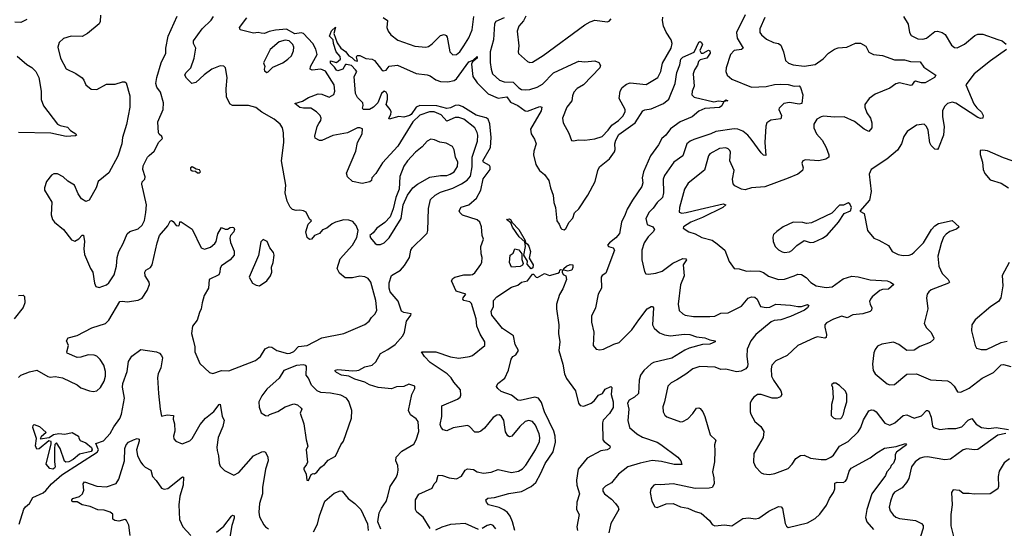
# Model space of a CAD drawing. Extents: x 2133489 to 2292442, y 756223 to 916462.
# Tile 273 of 463: x 2223076 to 2231121, y 867172 to 871328. Entities that reach past the tile are written whole.
import ezdxf

# ---------------------------------------------------------------- set-up
doc = ezdxf.new("R2010")
doc.units = 0

msp = doc.modelspace()

# ---------------------------------------------------------------- linework, layer by layer
at = {"layer": '0CON20XD'}
for points in [[(2223135, 871330.8), (2223085, 871306.7), (2223035, 871309.4)], [(2223064.5, 868405), (2223085.8, 868425), (2223155, 868450.4), (2223215, 868464.3), (2223305, 868412.5), (2223325, 868408), (2223365, 868414), (2223425, 868402.9), (2223545, 868345.6), (2223575, 868321.4), (2223645, 868296), (2223675, 868290), (2223705, 868296), (2223735, 868324), (2223767.1, 868375), (2223775.6, 868415), (2223775.6, 868455), (2223764.4, 868505), (2223732.2, 868552.2), (2223705, 868579.2), (2223685, 868587.8), (2223635, 868590), (2223575, 868571.4), (2223545, 868569.2), (2223464.2, 868604.2), (2223461.2, 868615), (2223474, 868665), (2223456.7, 868705), (2223471.2, 868728.8), (2223545, 868748.6), (2223665, 868811.1), (2223777.5, 868845), (2223805, 868874.3), (2223895, 869025.5), (2223915, 869029.2), (2223955, 869024), (2224043.4, 869036.6), (2224075, 869052.9), (2224116.5, 869115), (2224135.5, 869165), (2224134.5, 869185), (2224101.8, 869235), (2224097.5, 869265), (2224105, 869280.8), (2224145, 869304.4), (2224158.9, 869325), (2224197.9, 869505), (2224216.7, 869565), (2224286.8, 869643.2), (2224305, 869682.5), (2224315, 869687.5), (2224329.3, 869679.3), (2224355, 869646.7), (2224375, 869643.3), (2224382.5, 869655), (2224383.3, 869676.7), (2224395, 869676.7), (2224485, 869616.9), (2224558, 869465), (2224585, 869452.9), (2224635, 869469.2), (2224670.3, 869499.7), (2224680, 869515), (2224695, 869577.5), (2224725, 869630), (2224755, 869616.7), (2224775, 869616.7), (2224795, 869631.2), (2224815, 869633.8), (2224825, 869630), (2224832, 869615), (2224826, 869595), (2224798, 869565), (2224793, 869543), (2224797.6, 869507.6), (2224827.9, 869437.9), (2224828.1, 869405), (2224795, 869365.8), (2224725, 869318), (2224712.6, 869297.4), (2224711.4, 869265), (2224702, 869245), (2224624, 869205), (2224618.8, 869135), (2224583.1, 869075), (2224566.1, 869015), (2224559.6, 868965), (2224544, 868935), (2224525.9, 868874.1), (2224487.5, 868825), (2224480.8, 868765), (2224493.2, 868713.2), (2224505.8, 868655.8), (2224506, 868615), (2224548.8, 868518.8), (2224625.5, 868445.5), (2224655, 868436.9), (2224725, 868460.8), (2224785, 868460.5), (2225003.3, 868545), (2225044, 868575), (2225080.3, 868639.7), (2225114.2, 868655.8), (2225135, 868653.8), (2225177.5, 868625), (2225265, 868602.2), (2225285, 868603.1), (2225315, 868617.1), (2225355, 868657.1), (2225424.6, 868665.4), (2225545, 868728.8), (2225725, 868764.3), (2225895, 868838.9), (2225931.5, 868865), (2225949.5, 868895), (2225979.5, 868925), (2225993.1, 868955), (2225986.6, 869033.4), (2225945.5, 869185), (2225922.5, 869215), (2225895, 869227.8), (2225855, 869232.5), (2225795, 869218.9), (2225735, 869219.2), (2225688.3, 869258.3), (2225671.1, 869295), (2225694.4, 869375.6), (2225795, 869486.2), (2225831.7, 869548.3), (2225841.2, 869605), (2225825, 869646.7), (2225799.1, 869679.1), (2225765, 869691.4), (2225725, 869691.9), (2225656.7, 869675), (2225629.4, 869660.6), (2225585, 869624), (2225549.3, 869610.7), (2225525, 869582.5), (2225483.9, 869566.1), (2225460, 869535), (2225445, 869532.5), (2225425, 869550), (2225413.3, 869595), (2225432.3, 869657.7), (2225460, 869685), (2225445, 869697.5), (2225415.8, 869755.8), (2225395.9, 869765.9), (2225365, 869772), (2225335, 869770), (2225305, 869778.8), (2225285, 869796.7), (2225261.1, 869845), (2225245.6, 869915), (2225249.6, 869975), (2225214.4, 870175), (2225233.5, 870325), (2225231.9, 870405), (2225223.1, 870445), (2225203.7, 870473.7), (2225154, 870515), (2225053, 870573), (2225005, 870610), (2224945, 870628.1), (2224815, 870627.5), (2224795, 870637.5), (2224766.2, 870695), (2224762.7, 870762.7), (2224772, 870855), (2224758, 870935), (2224745, 870950), (2224715, 870952.5), (2224644.7, 870925.3), (2224581.8, 870878.2), (2224515, 870816), (2224483, 870807), (2224439.7, 870849.7), (2224425.8, 870875), (2224434.3, 870895), (2224474.7, 870935.3), (2224502.3, 871015), (2224514.5, 871094.5), (2224496.5, 871135), (2224497.1, 871155), (2224567.8, 871255), (2224639.2, 871325), (2224658.1, 871355)], [(2223736, 871365), (2223733.8, 871315), (2223723.8, 871295), (2223630, 871215), (2223585, 871192), (2223495, 871192.5), (2223434.5, 871175.5), (2223397, 871143), (2223386, 871105), (2223409.4, 871015), (2223455, 870927.5), (2223535, 870887.5), (2223585, 870852.5), (2223600, 870835), (2223616.7, 870795), (2223660.5, 870760.5), (2223705, 870758.8), (2223785, 870800.8), (2223855, 870802.9), (2223915, 870820), (2223935, 870820), (2223945, 870812.5), (2223976.5, 870705), (2223974.4, 870615), (2223949.2, 870470.8), (2223914.3, 870365.7), (2223911.5, 870315), (2223877.8, 870212.2), (2223803.8, 870076.2), (2223718, 870005), (2223700, 869955), (2223642.5, 869855), (2223615, 869843.3), (2223580, 869865), (2223552.9, 869905), (2223523.3, 869975), (2223469.2, 870009.2), (2223430, 870045), (2223385, 870068.8), (2223355, 870068), (2223335, 870056.7), (2223294, 870005), (2223279.2, 869955), (2223279.2, 869935), (2223338.3, 869838.3), (2223334, 869735), (2223343.8, 869695), (2223358.8, 869675), (2223433.9, 869613.9), (2223499.3, 869529.3), (2223525, 869518.8), (2223558.3, 869538.3), (2223585, 869567.5), (2223597, 869567), (2223606, 869516), (2223599.2, 869455), (2223605, 869410), (2223653.8, 869295), (2223673.3, 869265), (2223686.7, 869175), (2223697, 869147), (2223725, 869140), (2223785, 869162), (2223803, 869177), (2223846.2, 869245), (2223865.8, 869315), (2223871.1, 869385), (2223884.5, 869435), (2223920.6, 869499.4), (2223955, 869580), (2223975, 869597.5), (2224045, 869620.8), (2224075, 869650.8), (2224095, 869688.8), (2224107.3, 869752.7), (2224110.8, 869815), (2224072.5, 869985), (2224077.5, 870002.5), (2224097.5, 870025), (2224101.5, 870045), (2224082.9, 870105), (2224085.6, 870135), (2224120.8, 870205), (2224132.6, 870217.4), (2224173.8, 870255), (2224211.7, 870328.3), (2224241.7, 870358.3), (2224237.5, 870375), (2224214, 870394), (2224210, 870405), (2224204.1, 870494.1), (2224248.9, 870595), (2224252, 870648), (2224226.2, 870736.2), (2224195, 870776.2), (2224187.9, 870807.9), (2224195.7, 870855.7), (2224230.9, 870975), (2224269.2, 871055), (2224270, 871095), (2224288.6, 871195), (2224362.1, 871357.9)], [(2226027.5, 867165), (2226002.5, 867225), (2226012.3, 867297.7), (2226031.7, 867338.3), (2226069.1, 867390.9), (2226085, 867433.8), (2226103.5, 867515), (2226152.4, 867587.6), (2226163.5, 867615), (2226167.6, 867647.6), (2226164.4, 867685), (2226149.2, 867725), (2226152.5, 867755), (2226197.4, 867802.6), (2226295, 867861.2), (2226315.6, 867894.4), (2226337.6, 867962.4), (2226332.9, 868045), (2226315, 868065.7), (2226269.1, 868099.1), (2226253.8, 868135), (2226280.6, 868265), (2226305.8, 868315), (2226303.8, 868333.8), (2226255, 868349.2), (2226215, 868331.1), (2226155, 868327.5), (2226113.1, 868313.1), (2226005.9, 868324.1), (2225935, 868344.4), (2225895, 868366.2), (2225815, 868391.1), (2225765, 868414.6), (2225705, 868422.5), (2225663.3, 868445), (2225651.7, 868458.3), (2225654.4, 868465.6), (2225675, 868469.4), (2225795, 868458.2), (2225829.4, 868460.6), (2225846, 868464), (2225895, 868492.7), (2225955, 868506.7), (2225985, 868532.2), (2226025, 868600.7), (2226085, 868633.2), (2226143.3, 868675), (2226207.3, 868745), (2226220, 868775), (2226235.6, 868865), (2226272, 868915), (2226273.3, 868925), (2226215.6, 868935.6), (2226195.9, 868945.9), (2226167.3, 869027.3), (2226103.8, 869105), (2226093.8, 869135), (2226095, 869177.5), (2226112.9, 869237.1), (2226187.4, 869282.6), (2226221.4, 869318.6), (2226260, 869385), (2226271.2, 869445), (2226285, 869466.7), (2226386.2, 869563.8), (2226404.3, 869585), (2226410.9, 869605), (2226416, 869785), (2226432.1, 869857.9), (2226470, 869895), (2226515, 869919.7), (2226615, 869950.7), (2226685, 869987.2), (2226732.4, 870017.6), (2226759.4, 870050.6), (2226772.2, 870125), (2226774.1, 870205.9), (2226815.3, 870335), (2226819.6, 870385), (2226815, 870408), (2226794.4, 870444.4), (2226705, 870516.8), (2226665, 870528.2), (2226635, 870528.7), (2226565, 870500), (2226519.9, 870549.9), (2226461.2, 870575), (2226424.4, 870575.6), (2226345, 870548.2), (2226288.2, 870495), (2226165.2, 870294.8), (2226040.7, 870159.3), (2225985, 870072.5), (2225953.3, 870035), (2225950, 870015), (2225937, 870003), (2225875, 869991.2), (2225795, 870006.7), (2225755, 870043.3), (2225746.9, 870075), (2225821.9, 870255), (2225836.3, 870323.7), (2225874.3, 870395), (2225875.7, 870435.7), (2225855.9, 870445.9), (2225835, 870444.2), (2225755, 870402.9), (2225635, 870383.1), (2225545, 870342), (2225525, 870340), (2225490.7, 870360.7), (2225486.1, 870376.1), (2225505.7, 870455), (2225519.3, 870480.7), (2225535.8, 870505), (2225538, 870525), (2225530, 870545), (2225500, 870575), (2225455, 870604.4), (2225395, 870605.4), (2225365, 870612.1), (2225323.3, 870645), (2225387.8, 870662.2), (2225435, 870693.5), (2225515, 870723.8), (2225545, 870721.2), (2225605, 870695.8), (2225643.9, 870716.1), (2225651.2, 870745), (2225645.8, 870795.8), (2225575, 870906.7), (2225537.5, 870925), (2225465, 870916.1), (2225448.2, 870925), (2225451.9, 870945), (2225506.1, 871043.9), (2225495, 871087.5), (2225469.7, 871135), (2225395.6, 871215.6), (2225375, 871220.4), (2225325, 871212.4), (2225255, 871249.8), (2225165, 871241.6), (2225115, 871231.1), (2225075, 871214.7), (2225048.6, 871218.6), (2225025, 871222.5), (2224985, 871217.1), (2224876.4, 871246.4), (2224871.2, 871265), (2224931.9, 871345)], [(2226046.5, 871346.5), (2226081.2, 871321.2), (2226076.2, 871265), (2226085.6, 871235), (2226107.1, 871205), (2226165, 871162.1), (2226305, 871111.4), (2226395, 871104.3), (2226415, 871109.2), (2226445, 871130), (2226515, 871198.9), (2226545, 871208.6), (2226559.7, 871199.7), (2226568.1, 871185), (2226589.2, 871065), (2226615, 871042.5), (2226645, 871044.3), (2226672.2, 871065), (2226705, 871114.3), (2226745, 871180), (2226773.2, 871245), (2226787, 871355)], [(2227033.5, 871345), (2226967.1, 871315), (2226955.5, 871295), (2226947, 871163), (2226919.7, 871065), (2226918.9, 870978.9), (2226926.9, 870925), (2226940, 870885), (2226995, 870834.5), (2227035, 870821.5), (2227107.2, 870817.2), (2227155, 870770.5), (2227175, 870758.8), (2227205, 870754.6), (2227245, 870758.8), (2227305, 870777.3), (2227347.4, 870802.6), (2227437.1, 870892.9), (2227625, 870982.5), (2227645, 870989.2), (2227695, 870984.3), (2227775, 870992), (2227809.1, 870979.1), (2227822, 870955), (2227815, 870933.8), (2227682.5, 870795), (2227632, 870765), (2227604.3, 870735), (2227592.6, 870707.4), (2227588.2, 870665), (2227546.5, 870615), (2227512.2, 870525), (2227515.6, 870485), (2227561.7, 870401.7), (2227585, 870342.5), (2227597.5, 870337.5), (2227645, 870348), (2227694.4, 870344.4), (2227775, 870353.6), (2227835, 870374.5), (2227885, 870424.4), (2227915, 870466.4), (2227970, 870505), (2228005, 870538.9), (2228023.9, 870575), (2228024.6, 870595), (2227973.1, 870685), (2227981.1, 870745), (2227998.1, 870775), (2228035, 870800.4), (2228065, 870811.5), (2228195, 870798.9), (2228290.8, 870855), (2228314.4, 870905), (2228328.1, 870971.9), (2228397.9, 871095), (2228407.3, 871135), (2228399.4, 871165), (2228357.7, 871227.7), (2228336.4, 871275), (2228327.9, 871322.1), (2228331.7, 871348.3)], [(2227211.4, 871358.6), (2227191.5, 871318.5), (2227155.7, 871275), (2227140.8, 871235), (2227153.1, 871115), (2227148, 871065), (2227152.7, 871052.7), (2227225, 870986.2), (2227245, 870980), (2227265, 870982.5), (2227354.2, 871035), (2227695, 871287.1), (2227737.7, 871312.3), (2227775, 871323.5), (2227875, 871311.9), (2227893.1, 871316.9), (2227907.5, 871335)], [(2229002.7, 871367.3), (2228933.8, 871225), (2228938, 871178), (2228987.1, 871095), (2228975, 871084.6), (2228915, 871076.5), (2228884, 871044), (2228848.9, 870935), (2228845.8, 870905.8), (2228856, 870875), (2228895, 870842.9), (2229055, 870776.6), (2229175, 870783.4), (2229242.3, 870797.7), (2229295, 870800.9), (2229355, 870797.8), (2229405, 870785.3), (2229445, 870787.3), (2229455.2, 870775.2), (2229474, 870715), (2229467.5, 870642.5), (2229445, 870637.1), (2229365, 870650.5), (2229320, 870645), (2229280.8, 870605), (2229279.2, 870595), (2229301.1, 870545), (2229295, 870518), (2229212.8, 870507.2), (2229180.8, 870485), (2229172.4, 870457.6), (2229165.5, 870325), (2229171.7, 870218.3), (2229155, 870221.2), (2229135, 870240), (2229051.9, 870351.9), (2229025, 870385.6), (2228985, 870417.9), (2228945, 870433.1), (2228915, 870436.9), (2228763.3, 870415), (2228723.8, 870395), (2228585, 870350), (2228553.1, 870335), (2228528.5, 870315), (2228493.4, 870216.6), (2228420.6, 870165), (2228345, 870056), (2228334.5, 870025), (2228335.9, 869915), (2228327.3, 869875), (2228284.2, 869835.8), (2228251.7, 869788.3), (2228220, 869755), (2228192.9, 869705), (2228202.5, 869655), (2228248.8, 869635), (2228264, 869615), (2228251.9, 869595), (2228210.4, 869555), (2228177.5, 869505), (2228160.5, 869445), (2228160, 869365), (2228180.5, 869270.5), (2228192.5, 869252.5), (2228215, 869248.8), (2228275, 869257.5), (2228325, 869273.3), (2228411.9, 869338.1), (2228495, 869378.1), (2228520, 869375), (2228523.8, 869365), (2228498.2, 869325), (2228504.5, 869235.5), (2228475, 869162.5), (2228455.7, 869005), (2228465, 868953.3), (2228493.8, 868925), (2228513.3, 868915), (2228582.8, 868902.8), (2228715, 868902.3), (2228755, 868907.1), (2228805, 868929.1), (2228865, 868933.8), (2228975, 868987.1), (2229027.6, 869052.4), (2229055, 869064.6), (2229081.6, 869061.6), (2229102.2, 869045), (2229128.8, 868985), (2229175.7, 868975.7), (2229205, 868980), (2229255, 869003.3), (2229375, 868995.7), (2229434.7, 868984.7), (2229465.2, 868984.8), (2229512.1, 869002.1), (2229523.9, 868993.9), (2229512.9, 868975), (2229487.7, 868955), (2229375, 868902.5), (2229295, 868876.4), (2229240.5, 868869.5), (2229215, 868859.5), (2229090, 868755), (2229049.2, 868705), (2229020.6, 868635), (2229016.7, 868575), (2229026.8, 868513.2), (2229022.5, 868495), (2229008, 868475), (2228972.4, 868457.6), (2228931.7, 868451.7), (2228845, 868474.2), (2228805, 868471.4), (2228759.5, 868489.5), (2228634.6, 868495.4), (2228575, 868476.7), (2228518.8, 868431.2), (2228445, 868385.7), (2228397.9, 868362.1), (2228371.4, 868335), (2228345.6, 868205), (2228330.8, 868165), (2228332.5, 868125), (2228347.6, 868097.6), (2228365, 868082), (2228475, 868042), (2228495, 868044), (2228535, 868068), (2228575, 868110), (2228605.8, 868154.2), (2228625, 868157.5), (2228635, 868152.5), (2228657.1, 868125), (2228674.2, 868085), (2228718, 867935), (2228763.6, 867893.6), (2228752.5, 867855), (2228757.1, 867805), (2228753, 867717), (2228736.4, 867635), (2228748.5, 867585), (2228749.4, 867535), (2228733.4, 867506.6), (2228709.3, 867500.7), (2228595, 867496.7), (2228415, 867535.7), (2228315, 867527.5), (2228275, 867530.8), (2228258.8, 867525), (2228242.7, 867507.3), (2228233.3, 867495), (2228226.2, 867465), (2228241.2, 867395), (2228265, 867347.5), (2228285, 867343.8), (2228358.8, 867371.2), (2228415, 867376), (2228475, 867347.5), (2228535, 867337.5), (2228595, 867310), (2228645, 867296), (2228713.3, 867235), (2228735, 867203.3), (2228755, 867192), (2228835, 867201.5), (2228895, 867192.9), (2228985, 867251.9), (2229035, 867258.6), (2229085, 867250), (2229115, 867254.2), (2229196.8, 867313.2), (2229275, 867350), (2229297.6, 867347.6), (2229310, 867335), (2229331.4, 867211.4), (2229341.2, 867191.2), (2229355, 867180), (2229512.4, 867217.6), (2229577.1, 867252.9), (2229615, 867287.8), (2229668.1, 867361.9), (2229692.9, 867417.1), (2229726.4, 867465), (2229735.3, 867494.7), (2229737.8, 867542.2), (2229755, 867550.5), (2229805, 867546.5), (2229823.1, 867556.9), (2229835.5, 867575), (2229855, 867640), (2229871.2, 867665), (2230025, 867749.2), (2230079.6, 867790.4), (2230142.6, 867827.4), (2230238.4, 867841.6), (2230315, 867865.4), (2230323.3, 867855), (2230240.8, 867795), (2230230.8, 867775), (2230228.7, 867741.3), (2230215.7, 867704.3), (2230196.7, 867685), (2230188.8, 867665), (2230162, 867635), (2230150, 867605), (2230040, 867455), (2229996.9, 867325), (2229988, 867262), (2229996.9, 867225), (2230051.5, 867161.5)], [(2229163.2, 871346.8), (2229124.3, 871255), (2229125, 871222.5), (2229136.2, 871205), (2229178.8, 871168.8), (2229235, 871142), (2229275, 871133.8), (2229295, 871120), (2229317.1, 871065), (2229334.2, 870995), (2229356.7, 870973.3), (2229395, 870959.2), (2229485, 870948.6), (2229575, 870963.1), (2229642.4, 871007.6), (2229685, 871054.2), (2229732.8, 871087.2), (2229765, 871098), (2229835.6, 871104.4), (2229905, 871135.7), (2229945, 871135.8), (2229991.1, 871111.1), (2230015, 871062), (2230053.8, 871043.8), (2230125, 871035.5), (2230225, 871001.5), (2230305, 871000.4), (2230355, 870987.7), (2230434.5, 870984.5), (2230465, 870940.6), (2230560.8, 870875), (2230551.4, 870855), (2230475, 870813.8), (2230445, 870811.2), (2230394.6, 870825.4), (2230380.8, 870819.2), (2230365, 870793.8), (2230355, 870791.2), (2230265, 870812.5), (2230233.8, 870805), (2230185, 870768.6), (2230065, 870721.2), (2230016.2, 870685), (2229982, 870635), (2229980.8, 870615), (2229996.8, 870566.8), (2230029.2, 870525), (2230039.2, 870485), (2230038, 870445), (2230015, 870416.2), (2229975, 870434), (2229897.9, 870497.9), (2229813.3, 870535), (2229735, 870532.9), (2229645, 870539.5), (2229623.8, 870535), (2229589.4, 870515), (2229564.4, 870475), (2229564.2, 870445), (2229585.8, 870395), (2229631.9, 870345), (2229665.4, 870285.4), (2229687.5, 870225), (2229688.8, 870205), (2229662.1, 870187.9), (2229605, 870175.7), (2229497.5, 870182.5), (2229473.9, 870176.1), (2229466.7, 870155), (2229477.7, 870117.7), (2229473.1, 870095), (2229435, 870067.3), (2229355, 870034), (2229165, 869961.6), (2229055, 869955.6), (2229005, 869938.5), (2228973.2, 869943.2), (2228920.3, 869970.3), (2228905, 869987.5), (2228900.6, 870025), (2228913.3, 870095), (2228878.1, 870175), (2228884.2, 870245), (2228879.3, 870259.3), (2228865, 870274.2), (2228845, 870280.6), (2228795, 870276.9), (2228715, 870232), (2228704.3, 870215), (2228670.8, 870099.2), (2228538.3, 869991.7), (2228508.6, 869945), (2228468.2, 869795), (2228464.3, 869755), (2228485, 869748), (2228521.7, 869751.7), (2228635, 869780), (2228822.9, 869822.9), (2228846.4, 869816.4), (2228820.8, 869795), (2228655, 869712), (2228560.8, 869675), (2228498.8, 869635), (2228496.7, 869625), (2228543.3, 869595), (2228595, 869579.2), (2228648.9, 869548.9), (2228735, 869526.2), (2228775, 869497.1), (2228837.1, 869445), (2228872.2, 869352.2), (2228915, 869296.2), (2228955, 869292.5), (2229015, 869272.5), (2229045, 869277.5), (2229125, 869273.8), (2229155, 869261.4), (2229193.4, 869233.4), (2229275, 869205.5), (2229325, 869208.5), (2229403.3, 869235), (2229435, 869248.9), (2229465, 869245.8), (2229501.7, 869221.7), (2229541.2, 869181.2), (2229584.5, 869154.5), (2229665, 869140), (2229715, 869144.4), (2229805, 869210), (2229875, 869232.5), (2229926.4, 869226.4), (2230025, 869201.9), (2230165, 869194), (2230192.5, 869185), (2230220, 869165), (2230175, 869127.5), (2230125, 869122.9), (2230103.8, 869115), (2230041.2, 869065), (2230026.7, 869045), (2230021.2, 869025), (2230024, 869005), (2230039.2, 868975), (2230037.5, 868955), (2230026.6, 868943.4), (2229965, 868925.7), (2229885, 868915.7), (2229836.4, 868893.6), (2229795, 868905.6), (2229725, 868881.5), (2229668.3, 868851.7), (2229655.7, 868835), (2229654.5, 868815), (2229669.4, 868755), (2229665, 868731.2), (2229654.1, 868725.9), (2229595, 868736.9), (2229570.9, 868729.1), (2229435, 868667.5), (2229346, 868585), (2229255, 868540), (2229222.5, 868505), (2229215.7, 868474.3), (2229220, 868415), (2229235, 868382), (2229294.2, 868295), (2229303.8, 868265), (2229293.9, 868246.1), (2229265, 868236), (2229225, 868236), (2229135, 868266.9), (2229105, 868265.8), (2229074, 868245), (2229055, 868220), (2229046, 868195), (2229043.8, 868125), (2229048.8, 868105), (2229083.3, 868045), (2229131.2, 868005), (2229156.1, 867963.9), (2229151.2, 867915), (2229073.8, 867785), (2229072.3, 867712.3), (2229088.8, 867675), (2229135, 867626.2), (2229155, 867616.7), (2229202.3, 867612.3), (2229245, 867621.4), (2229355, 867662), (2229387, 867697), (2229416.8, 867743.2), (2229455, 867767.5), (2229485, 867769.2), (2229536.4, 867746.4), (2229625, 867735.5), (2229665, 867735.7), (2229705, 867752.5), (2229725, 867770), (2229775.5, 867844.5), (2229845, 867882.5), (2229928.6, 867961.4), (2229950.4, 867995), (2229972, 868058), (2229995, 868100), (2230015, 868131.2), (2230035, 868141.4), (2230055, 868138.6), (2230074.2, 868125), (2230145, 868031.4), (2230185, 868015.7), (2230226.3, 868033.7), (2230295, 868094.2), (2230325, 868100.8), (2230385, 868072.5), (2230445, 868090.8), (2230485, 868133.8), (2230495, 868136.2), (2230505, 868130), (2230525, 868081.2), (2230535.8, 868005.8), (2230543.3, 867995), (2230595, 867980.4), (2230661.2, 867988.8), (2230725, 867988.2), (2230775, 868001.5), (2230825, 868055.7), (2230855, 868070), (2230892.2, 868022.2), (2230935, 867997.5), (2230995, 867989.1), (2231055.4, 867995.4), (2231155, 867978.8)], [(2230298, 871355), (2230335, 871292.5), (2230345.8, 871225), (2230359.7, 871199.7), (2230415, 871171.4), (2230455, 871168.6), (2230485, 871177.5), (2230555, 871232), (2230575, 871233.8), (2230615, 871223.8), (2230637.9, 871207.9), (2230690.3, 871120.3), (2230715, 871102), (2230735, 871099.2), (2230795, 871129.5), (2230880.8, 871199.2), (2230905, 871209.1), (2230945, 871211.1), (2231067.5, 871167.5), (2231105, 871155.3), (2231137.5, 871127.5)], [(2226429.7, 867169.7), (2226372.3, 867262.3), (2226322, 867305), (2226310, 867325), (2226308.6, 867405), (2226337.9, 867452.1), (2226445, 867500), (2226461.2, 867535), (2226481.2, 867555), (2226495, 867606.2), (2226530, 867605), (2226585, 867584.3), (2226645, 867577.5), (2226685, 867598.8), (2226715, 867648.8), (2226735, 867659.2), (2226784.1, 867654.1), (2226814.5, 867634.5), (2226865, 867622.2), (2226929.5, 867630.5), (2226985, 867652.2), (2227095, 867628.9), (2227151.1, 867638.9), (2227185, 867657.8), (2227211.3, 867688.7), (2227291.2, 867815), (2227321.9, 867881.9), (2227326.8, 867915), (2227321.1, 867945), (2227290.8, 868015), (2227265, 868044.5), (2227235, 868054.5), (2227205, 868044.5), (2227161.8, 868005), (2227096, 867925), (2227078.8, 867921.2), (2227065, 867928.8), (2227045, 867960), (2227032.2, 868055), (2227012.5, 868085), (2226995, 868098.6), (2226975, 868097.5), (2226945, 868078.5), (2226875, 867991.5), (2226845, 867965.6), (2226825, 867959.1), (2226795, 867958.6), (2226751.4, 868005), (2226735, 868012.1), (2226617.6, 867992.4), (2226565, 867970), (2226537, 867977), (2226519.2, 867995), (2226510.7, 868020.7), (2226525.5, 868085.5), (2226526, 868174), (2226653.4, 868226.6), (2226675, 868243.8), (2226680.3, 868259.7), (2226678.1, 868305), (2226622.5, 868367.5), (2226601.5, 868401.5), (2226570, 868435), (2226428.6, 868528.6), (2226383.1, 868575), (2226360, 868615), (2226475, 868615.5), (2226595, 868574.6), (2226665, 868563.5), (2226750, 868575), (2226775, 868583.8), (2226876.7, 868665), (2226876.7, 868695), (2226837.6, 868757.6), (2226812.3, 868825), (2226805.9, 868885), (2226768.2, 869008.2), (2226755, 869021.8), (2226704.3, 869035), (2226697.5, 869045), (2226700.5, 869055), (2226722, 869085), (2226641.5, 869111.5), (2226604.1, 869194.1), (2226614.2, 869215), (2226630, 869225), (2226705, 869242.5), (2226760, 869245), (2226775, 869245.6), (2226795, 869260), (2226845, 869327.5), (2226852.7, 869347.3), (2226855.7, 869385), (2226847.5, 869415), (2226844, 869475), (2226865.8, 869535), (2226855.7, 869565), (2226849.1, 869635), (2226835, 869674.2), (2226815, 869694.3), (2226695, 869732.5), (2226671.9, 869751.9), (2226666.4, 869766.4), (2226682.1, 869797.9), (2226744.4, 869815.6), (2226808.7, 869871.3), (2226842.7, 869935), (2226861.8, 870028.2), (2226918.9, 870105), (2226921.1, 870125), (2226915, 870137.8), (2226865.8, 870165), (2226861.2, 870175), (2226921.8, 870285), (2226928.4, 870365), (2226917.3, 870477.3), (2226904.4, 870514.4), (2226887, 870527), (2226805, 870549.6), (2226782.8, 870562.8), (2226697.5, 870617.5), (2226665, 870629.5), (2226635, 870628.6), (2226595, 870608.3), (2226565, 870603.5), (2226485, 870623.4), (2226345, 870626.3), (2226315, 870613.8), (2226275.8, 870555), (2226261.5, 870545), (2226215, 870533.2), (2226173.4, 870536.6), (2226095, 870516.7), (2226091.9, 870525), (2226108.5, 870555), (2226110.7, 870575), (2226103.1, 870595), (2226071.2, 870635), (2226082.1, 870675), (2226081.4, 870715), (2226071.1, 870735), (2226055, 870743.4), (2226033.3, 870726.7), (2226001.1, 870648.9), (2225966.2, 870615), (2225933.8, 870593.8), (2225882.5, 870595), (2225876.2, 870605), (2225882.4, 870627.6), (2225878.5, 870648.5), (2225835, 870692), (2225818.9, 870725), (2225808.3, 870865), (2225831.1, 870905), (2225818.6, 870918.6), (2225788.1, 870955), (2225746.9, 870963.1), (2225738.3, 870961.7), (2225715.7, 870925), (2225675, 870910), (2225664, 870915), (2225649.3, 870939.3), (2225615, 870973.8), (2225615, 870992.5), (2225665, 870980), (2225697.5, 871005), (2225695, 871026.7), (2225662.2, 871065), (2225638.6, 871135), (2225636.9, 871165), (2225606.7, 871195), (2225622.7, 871237.3), (2225656.4, 871266.4), (2225643.3, 871215), (2225669.5, 871139.5), (2225699.4, 871095), (2225738.9, 871068.9), (2225765, 871032), (2225789.2, 871019.2), (2225813.3, 870995), (2225835, 870990), (2225827.5, 871025), (2225834.1, 871035.9), (2225855, 871036), (2225905, 871010), (2225955, 871005.8), (2225975, 870996.2), (2226031.2, 870921.2), (2226045, 870911.2), (2226070, 870915), (2226095, 870950), (2226163.9, 870956.1), (2226315, 870889.2), (2226405, 870876.9), (2226428.6, 870868.6), (2226475, 870837.5), (2226514.5, 870824.5), (2226575, 870821.9), (2226625, 870830.5), (2226645, 870845.5), (2226745, 870984.3), (2226781.7, 870998.3), (2226815, 871026.7), (2226815, 871014), (2226775.8, 870984.2), (2226768.9, 870965), (2226779.1, 870865), (2226813.5, 870813.5), (2226905, 870723.5), (2226985, 870687.8), (2227055, 870697.9), (2227085.4, 870655), (2227146.4, 870626.4), (2227205, 870583.1), (2227225, 870582.3), (2227325, 870619.4), (2227341.2, 870615), (2227335.5, 870585), (2227250.9, 870435), (2227254.5, 870395), (2227281.5, 870351.5), (2227296.2, 870315), (2227276.7, 870255), (2227274.1, 870225), (2227292.9, 870145), (2227324.4, 870095), (2227365, 870064.2), (2227400.8, 870015), (2227412, 869955), (2227434.2, 869894.2), (2227440, 869835), (2227454.2, 869794.2), (2227466.1, 869686.1), (2227485, 869657.5), (2227496.7, 869625), (2227506.1, 869616.1), (2227525, 869612), (2227538.8, 869621.2), (2227566, 869675), (2227595, 869707.5), (2227609.5, 869750.5), (2227645, 869783.3), (2227718.6, 869895), (2227779.4, 870005), (2227799.4, 870095), (2227812.5, 870125), (2227895, 870190.8), (2227935, 870249.2), (2227941.3, 870268.7), (2227939, 870315), (2227945.9, 870344.1), (2227970.5, 870389.5), (2228105.5, 870485), (2228166.5, 870583.5), (2228185, 870592.2), (2228235, 870600.4), (2228337.4, 870642.6), (2228380, 870680), (2228432.4, 870807.6), (2228445, 870898), (2228469.8, 870960.2), (2228478.4, 871005), (2228495, 871023.2), (2228586.1, 871063.9), (2228625, 871144.2), (2228635, 871149.2), (2228645, 871144), (2228654.2, 871125), (2228634.2, 871075.8), (2228643.8, 871053.8), (2228660, 871055), (2228705, 871080), (2228716.2, 871075), (2228716.7, 871055), (2228690, 871015), (2228635, 871000), (2228622.5, 870987.5), (2228614.3, 870955.7), (2228590.3, 870919.7), (2228578, 870885), (2228585.9, 870785.9), (2228571.4, 870745), (2228569.2, 870715), (2228586.7, 870695), (2228748.3, 870658.3), (2228785, 870664.4), (2228830, 870660), (2228845, 870672.5), (2228862.5, 870665), (2228830, 870660), (2228812.2, 870625), (2228795, 870610.5), (2228675, 870602), (2228625, 870582), (2228571.2, 870535), (2228472, 870495), (2228393.3, 870436.7), (2228355, 870385.8), (2228322.5, 870357.5), (2228296.9, 870305), (2228229.2, 870215), (2228172.7, 870085), (2228163.3, 870035), (2228167.1, 869995), (2228158.9, 869965), (2228083.2, 869855), (2228039.2, 869780.8), (2228022.9, 869737.1), (2227992.5, 869675), (2227977.3, 869582.7), (2227946.4, 869545), (2227894.5, 869505), (2227878, 869485), (2227885.7, 869475.7), (2227925.8, 869465), (2227935.6, 869445), (2227865, 869256.2), (2227835, 869238.5), (2227827.3, 869225), (2227829.2, 869135), (2227801.5, 869085), (2227779.5, 868975), (2227749.5, 868905), (2227747.6, 868857.6), (2227768.1, 868775), (2227761.9, 868665), (2227785, 868636), (2227815, 868630.8), (2227845, 868637.1), (2227931.6, 868678.4), (2227975, 868690), (2228076.5, 868795), (2228133.7, 868876.4), (2228204.2, 868965), (2228235, 868985.6), (2228245.7, 868985.7), (2228254, 868975), (2228246.5, 868835), (2228259.1, 868809.1), (2228305, 868770), (2228345, 868754.6), (2228395, 868745.4), (2228505, 868759.2), (2228552.5, 868755), (2228605, 868736.7), (2228675, 868730), (2228715, 868712.2), (2228757.5, 868705), (2228758.8, 868695), (2228715, 868677.8), (2228655, 868673.1), (2228546.7, 868645), (2228510.6, 868629.4), (2228405, 868561.4), (2228255, 868526.7), (2228235, 868516.9), (2228176.7, 868463.3), (2228147.5, 868425), (2228136.3, 868383.7), (2228132.5, 868275), (2228098.8, 868245), (2228055, 868219.4), (2228042.3, 868195), (2228054.5, 868145), (2228045.6, 868054.4), (2228060, 867995), (2228119.2, 867945), (2228165, 867917.1), (2228285, 867876.4), (2228315, 867858.5), (2228454.3, 867755), (2228476.9, 867725), (2228486.2, 867695), (2228425, 867693.8), (2228319.3, 867719.3), (2228245, 867725.3), (2228144.6, 867705.4), (2228046, 867675), (2227968.6, 867615), (2227912, 867545), (2227863.4, 867516.6), (2227840, 867495), (2227840, 867475), (2227854.2, 867455), (2227911.7, 867411.7), (2227944.4, 867375), (2227966, 867345), (2227972, 867325), (2227907.2, 867212.8), (2227890.6, 867135)], [(2225095, 870897.5), (2225105, 870902.5), (2225145, 870941.2), (2225225, 870975.8), (2225267.5, 871005), (2225296.1, 871033.9), (2225312.2, 871075), (2225314.5, 871105), (2225307.5, 871125), (2225278.1, 871155), (2225245, 871161.5), (2225195, 871146.2), (2225123.5, 871085), (2225066.7, 870975), (2225080, 870945), (2225072.5, 870925), (2225075, 870910), (2225095, 870897.5)], [(2231139, 871085), (2231008.8, 870991.2), (2230876, 870885), (2230807.5, 870795), (2230871.7, 870641.7), (2230897.4, 870607.4), (2230935, 870573.3), (2230948, 870545), (2230946.7, 870525), (2230928, 870522), (2230905, 870530), (2230725, 870647.5), (2230694.5, 870655.5), (2230656.1, 870643.9), (2230631.9, 870618.1), (2230616.7, 870583.3), (2230616.2, 870535), (2230629.6, 870455), (2230625.5, 870385.5), (2230585, 870282.5), (2230575, 870267.5), (2230555, 870271.2), (2230525, 870300), (2230512.7, 870322.7), (2230499.2, 870425), (2230485, 870456.7), (2230467.5, 870475), (2230405, 870466.9), (2230327.7, 870415), (2230299.1, 870375), (2230280.9, 870315), (2230248.9, 870261.1), (2230161.4, 870188.6), (2230034, 870105), (2230017.5, 870065), (2230032.5, 869925), (2230020.8, 869855), (2229940, 869765), (2229976.1, 869746.1), (2230004, 869605), (2230055, 869542), (2230095, 869527.5), (2230175, 869482), (2230205.6, 869435.6), (2230255, 869410), (2230295, 869401.4), (2230344.5, 869405.5), (2230365, 869413.1), (2230385, 869430), (2230460.5, 869505), (2230526.9, 869615), (2230555, 869644.3), (2230585, 869663.1), (2230695, 869686.7), (2230752.5, 869635), (2230732.1, 869617.9), (2230675, 869597.5), (2230645, 869575.8), (2230625, 869551.2), (2230605, 869500), (2230578.8, 869395), (2230585.5, 869315), (2230613.3, 869255), (2230662.9, 869205), (2230672.5, 869185), (2230665.4, 869174.6), (2230525, 869120.8), (2230503.8, 869105), (2230490, 869085), (2230485.8, 869055), (2230497.1, 868965), (2230466.4, 868846.4), (2230485, 868810), (2230525, 868773.3), (2230546.2, 868725), (2230543.3, 868715), (2230515, 868692), (2230431.4, 868658.6), (2230385, 868627.5), (2230325, 868626.7), (2230260, 868675), (2230215, 868692.5), (2230121.7, 868678.3), (2230085, 868660), (2230065.8, 868634.2), (2230055.8, 868605), (2230045.6, 868515), (2230051.1, 868461.1), (2230065, 868434.2), (2230165, 868354.2), (2230185, 868346), (2230225, 868348), (2230325, 868432), (2230405, 868436), (2230517, 868387), (2230657.7, 868377.7), (2230680.8, 868365), (2230712.5, 868335), (2230738.3, 868288.3), (2230765, 868284), (2230835, 868317.8), (2230940.8, 868399.1), (2231034.2, 868445), (2231095, 868507.1), (2231115, 868510.5), (2231175, 868493.3)], [(2223055, 871031.2), (2223132.7, 870962.7), (2223175, 870938.8), (2223208, 870905), (2223231.4, 870855), (2223251.9, 870745), (2223250.6, 870675), (2223268.9, 870625), (2223384.3, 870475), (2223405, 870464.6), (2223465, 870449.1), (2223491.7, 870421.7), (2223533.8, 870395), (2223538.8, 870385), (2223531.2, 870378.8), (2223455, 870374.2), (2223330.9, 870400.9), (2223065, 870405.8)], [(2225995, 869492), (2226025, 869492.5), (2226055, 869504.3), (2226095, 869546), (2226192, 869705), (2226208, 869815), (2226244.3, 869895.7), (2226288.6, 869955), (2226327.1, 869985), (2226427.8, 870042.2), (2226515, 870055.8), (2226565, 870055.9), (2226592.9, 870065), (2226625, 870086.5), (2226651.9, 870128.1), (2226655.5, 870165), (2226637.3, 870205), (2226626.2, 870266.2), (2226613.3, 870293.3), (2226560.6, 870320.6), (2226508.9, 870328.9), (2226465, 870347.5), (2226435, 870351.1), (2226405, 870337.1), (2226365, 870290), (2226310, 870245), (2226244, 870176), (2226215, 870132), (2226182.1, 870047.9), (2226176.8, 869943.2), (2226148, 869875), (2226126.7, 869783.3), (2226102.9, 869717.1), (2226059.5, 869670.5), (2225995, 869626.2), (2225963.9, 869586.1), (2225937.5, 869565), (2225942.5, 869545), (2225979.5, 869499.5), (2225995, 869492)], [(2231185, 870174.2), (2231115, 870198.6), (2230985, 870258), (2230945, 870263.3), (2230925, 870260), (2230923.8, 870226.2), (2230944.1, 870164.1), (2230950, 870105), (2230961.7, 870071.7), (2231005, 870020), (2231095, 869994), (2231155, 869953.8)], [(2224545, 870077.5), (2224552.5, 870085), (2224545, 870102.5), (2224518.3, 870108.3), (2224485, 870126.7), (2224471.7, 870118.3), (2224472.5, 870105), (2224483.9, 870093.9), (2224511.7, 870091.7), (2224528.3, 870078.3), (2224545, 870077.5)], [(2229325, 869427.1), (2229365, 869432.5), (2229386.4, 869443.6), (2229425, 869484), (2229485, 869524), (2229535, 869508), (2229565, 869510), (2229635, 869542), (2229673, 869567), (2229766, 869675), (2229814.1, 869745.9), (2229865, 869767.5), (2229873.3, 869795), (2229860, 869825), (2229845, 869831.2), (2229807, 869813), (2229775, 869813.3), (2229712.5, 869747.5), (2229545, 869667.5), (2229505, 869662), (2229475, 869671.2), (2229395, 869674.4), (2229315.4, 869634.6), (2229261.5, 869598.5), (2229235.9, 869574.1), (2229229.5, 869550.5), (2229233.3, 869515), (2229250, 869475), (2229275, 869449.2), (2229305, 869432.9), (2229325, 869427.1)], [(2227255, 869293.1), (2227221.9, 869331.9), (2227224, 869355), (2227196.2, 869405), (2227209.5, 869475), (2227202.5, 869512.5), (2227158.1, 869555), (2227103.8, 869633.8), (2227089.4, 869669.4), (2227053.6, 869696.4), (2227075, 869701.4), (2227085, 869697.1), (2227100.3, 869670.3), (2227154.4, 869615), (2227205.5, 869525), (2227208.3, 869508.3), (2227225, 869495.6), (2227235, 869477.5), (2227250, 869435), (2227239.5, 869379.5), (2227270.4, 869325), (2227268, 869302), (2227255, 869293.1)], [(2225035, 869153.8), (2225095, 869193.8), (2225126.2, 869235), (2225136.2, 869265), (2225134, 869305), (2225148, 869345), (2225155.6, 869404.4), (2225149.4, 869425), (2225120, 869465), (2225096.7, 869515), (2225065, 869532.5), (2225045, 869512.5), (2225028.2, 869401.8), (2224952, 869225), (2224977.5, 869175), (2225008.3, 869158.3), (2225035, 869153.8)], [(2227095, 869307.5), (2227077.5, 869345), (2227082.5, 869405), (2227108.3, 869421.7), (2227123, 869457), (2227155, 869447.5), (2227177.5, 869415), (2227178.3, 869368.3), (2227190, 869335), (2227185, 869322.5), (2227165, 869312.5), (2227095, 869307.5)], [(2227121.5, 867155), (2227103.6, 867225), (2227082.4, 867272.4), (2227060.4, 867300.4), (2227032.9, 867322.9), (2226992.6, 867342.6), (2226907.5, 867365), (2226889.2, 867385), (2226883.8, 867405), (2226900.9, 867419.1), (2226955, 867424.4), (2227073.3, 867456.7), (2227175, 867473.3), (2227256, 867514), (2227293.4, 867546.6), (2227335, 867622.5), (2227368.2, 867701.8), (2227433.8, 867796.2), (2227453.1, 867875), (2227450, 867925), (2227440.3, 867965), (2227364.7, 868125), (2227339.7, 868199.7), (2227315.2, 868235.2), (2227285, 868243.8), (2227165, 868217.5), (2227145, 868219.2), (2227095, 868260), (2227011.2, 868291.2), (2226982.5, 868315), (2226972.3, 868332.3), (2226982.5, 868355), (2227041.2, 868398.8), (2227070.6, 868465), (2227091.1, 868555), (2227105.7, 868575), (2227128.8, 868591.2), (2227150.3, 868625), (2227124, 868675), (2227111.9, 868745), (2227021.2, 868805), (2226934, 868915), (2226927, 868943), (2226946.1, 868983.9), (2226946.7, 869035), (2226975.7, 869064.3), (2227095, 869142.5), (2227145, 869158), (2227175, 869184), (2227224.3, 869195.7), (2227265, 869248.9), (2227275, 869249.6), (2227295, 869225.6), (2227308.1, 869221.9), (2227364.7, 869255.3), (2227405, 869238.5), (2227474, 869256), (2227487.5, 869265), (2227488.3, 869281.7), (2227495, 869286), (2227510, 869285), (2227507.5, 869265), (2227517, 869247), (2227537.5, 869235), (2227542.5, 869205), (2227515, 869130), (2227486.1, 869083.9), (2227461.2, 869005), (2227461.2, 868965), (2227481.2, 868835), (2227478.8, 868765), (2227488.8, 868695), (2227480, 868625), (2227512.6, 868512.6), (2227526.5, 868435), (2227545, 868397.1), (2227617.8, 868295), (2227642.5, 868195), (2227655.9, 868175.9), (2227685, 868170), (2227745, 868194), (2227771.2, 868215), (2227805, 868260), (2227837.5, 868275), (2227860.7, 868309.3), (2227905, 868332.5), (2227913, 868323), (2227908.2, 868265), (2227925.3, 868205), (2227925, 868158.8), (2227895, 868111.8), (2227842.5, 868055), (2227837.1, 868035), (2227840.8, 867895), (2227850.7, 867880.7), (2227896.6, 867846.6), (2227901.2, 867835), (2227895, 867824.2), (2227876.7, 867815), (2227823.3, 867805), (2227713.4, 867746.6), (2227638.5, 867655), (2227626.5, 867566.5), (2227628.2, 867525), (2227651.2, 867455), (2227627.1, 867385), (2227626, 867325), (2227646.7, 867285), (2227628, 867185), (2227634.4, 867155)], [(2227555, 869273.3), (2227522.5, 869282.5), (2227521.2, 869295), (2227544, 869315), (2227575, 869328.2), (2227594.3, 869325), (2227596.2, 869303.8), (2227586.9, 869283.1), (2227555, 869273.3)], [(2231160, 869345), (2231105, 869237.5), (2231109.4, 869155), (2231091.9, 869055), (2231073.8, 869026.2), (2231012.5, 868985), (2230883.8, 868875), (2230856.2, 868835), (2230853.9, 868786.1), (2230883.8, 868665), (2230894.2, 868644.2), (2230933, 868633), (2230975, 868634.2), (2231095, 868691.4), (2231145, 868701.9)], [(2223065, 869074.3), (2223105, 869078.8), (2223115, 869067.5), (2223118.9, 869015), (2223104.6, 868975.4), (2223030, 868885)], [(2223287.9, 867482.1), (2223334.5, 867535), (2223419.8, 867610.2), (2223708.8, 867795), (2223720, 867815), (2223697.5, 867865), (2223761.7, 867888.3), (2223815, 867948), (2223845, 868002.5), (2223895, 868070.8), (2223908.5, 868105), (2223931.7, 868235), (2223916.7, 868325), (2223917.6, 868355), (2223955, 868452.5), (2223965.7, 868534.3), (2223991.9, 868578.1), (2224065, 868632.7), (2224193.2, 868613.2), (2224216.7, 868603.3), (2224235.4, 868585.4), (2224243.3, 868565), (2224228.8, 868485), (2224206.5, 868435), (2224202.5, 868405), (2224208.6, 868275), (2224222.9, 868145), (2224235, 868090), (2224281.2, 868098.8), (2224333.6, 868093.6), (2224330.6, 868065), (2224339.5, 868025), (2224342, 867965), (2224331.2, 867925), (2224335, 867902.5), (2224352.5, 867885), (2224404.1, 867864.1), (2224465, 867886), (2224485, 867906), (2224550.1, 868019.9), (2224595, 868071.8), (2224662.2, 868127.8), (2224705, 868183.8), (2224715, 868186.7), (2224730.6, 868085), (2224745.7, 868055), (2224735.9, 868004.1), (2224696.2, 867915), (2224686.2, 867835), (2224689.4, 867809.4), (2224701.1, 867765), (2224705.7, 867705), (2224715, 867681.2), (2224750, 867645), (2224825, 867608), (2224865, 867629.2), (2224985, 867764.5), (2225055, 867798.6), (2225070.8, 867800.8), (2225084.3, 867794.3), (2225104.3, 867755), (2225105.7, 867725), (2225083.6, 867655), (2225058.5, 867505), (2225060, 867455), (2225035.7, 867374.3), (2225029.2, 867305), (2225036, 867265), (2225071.7, 867201.7), (2225084.3, 867184.3), (2225108.8, 867168.8)], [(2225435, 867562.5), (2225457, 867613), (2225475, 867620), (2225485, 867617.5), (2225505, 867630), (2225535, 867672.5), (2225565, 867693.3), (2225595, 867728.8), (2225656.7, 867763.3), (2225699.2, 867855), (2225722.5, 867885), (2225788.2, 868071.8), (2225789.1, 868135), (2225765, 868208.8), (2225745, 868236), (2225700.9, 868260.9), (2225615, 868277.8), (2225535, 868282.9), (2225506.6, 868296.6), (2225461.3, 868341.3), (2225435, 868400), (2225416.2, 868425), (2225419.2, 868495), (2225414.1, 868504.1), (2225395, 868509.2), (2225338.3, 868501.7), (2225235, 868461.9), (2225195, 868400), (2225095, 868308.8), (2225054.2, 868255.8), (2225030, 868205), (2225032.3, 868162.3), (2225050, 868115), (2225085, 868093.3), (2225105, 868092.5), (2225116.4, 868103.6), (2225185, 868127.5), (2225245, 868165.8), (2225315, 868188.8), (2225345, 868181.2), (2225376.7, 868155), (2225380, 868145), (2225367, 868113), (2225398, 868025), (2225416, 867895), (2225431.2, 867845), (2225416.7, 867815), (2225426.1, 867713.9), (2225420, 867695), (2225396.7, 867665), (2225396.2, 867655), (2225416.2, 867615), (2225423.3, 867565), (2225435, 867562.5)], [(2229745, 868067.5), (2229785, 868070), (2229795, 868076.7), (2229808.6, 868105), (2229817.1, 868155), (2229835.6, 868205), (2229835.9, 868265.9), (2229825, 868292.5), (2229775, 868340), (2229745, 868357.5), (2229725, 868357.5), (2229710, 868345), (2229717.5, 868325), (2229724.2, 868235), (2229709.2, 868185), (2229706.7, 868095), (2229726.7, 868075), (2229745, 868067.5)], [(2223345, 867654.5), (2223321.2, 867661.2), (2223292.7, 867697.3), (2223333, 867863), (2223332.5, 867882.5), (2223315, 867887.5), (2223235, 867822.5), (2223215, 867818), (2223204.5, 867845.5), (2223213.3, 867905), (2223182.9, 867995), (2223185, 868012.5), (2223195, 868020), (2223237.5, 868005), (2223292.5, 867955), (2223250.7, 867919.3), (2223243, 867903), (2223316.7, 867913.3), (2223352.3, 867937.7), (2223395, 867948), (2223445, 867941.4), (2223505, 867954), (2223556.7, 867925), (2223558.3, 867908.3), (2223570.7, 867890.7), (2223615, 867871.2), (2223662.9, 867832.9), (2223668, 867815), (2223658.7, 867801.3), (2223563, 867777), (2223513.8, 867735), (2223476.1, 867716.1), (2223453, 867713), (2223442.3, 867722.3), (2223406.2, 867825), (2223375, 867870), (2223363.6, 867856.4), (2223361.2, 867825), (2223359.4, 867715), (2223364.3, 867675), (2223360.8, 867665), (2223346.2, 867655), (2223345, 867654.5)], [(2231135, 867946.2), (2231067.2, 867932.8), (2230905, 867816.2), (2230876.1, 867813.9), (2230815, 867821.4), (2230785, 867814.3), (2230682.4, 867737.6), (2230635, 867731.1), (2230493.6, 867756.4), (2230463.3, 867755), (2230435, 867744.6), (2230393.5, 867715), (2230362.9, 867675), (2230341.2, 867578.8), (2230323.3, 867546.7), (2230286, 867504), (2230225, 867466.9), (2230210.7, 867449.3), (2230190.5, 867395), (2230181.9, 867345), (2230190, 867315), (2230212.6, 867282.6), (2230233.8, 867263.8), (2230265, 867253.1), (2230395, 867237.3), (2230445, 867212), (2230457.1, 867195), (2230458.1, 867175), (2230435.8, 867105)], [(2223978.2, 867115), (2223966.8, 867196.8), (2223948.9, 867235), (2223935, 867245.3), (2223885, 867231.6), (2223854.2, 867235), (2223837.4, 867247.4), (2223838, 867288), (2223815, 867305.5), (2223765, 867320), (2223714.4, 867324.4), (2223650.3, 867350.3), (2223585.6, 867365.6), (2223545, 867387.5), (2223509.2, 867389.2), (2223500.8, 867395), (2223500.5, 867405), (2223510, 867415), (2223565, 867433.3), (2223588.1, 867455), (2223598.9, 867485), (2223594.6, 867535.4), (2223605, 867551.4), (2223705, 867516.9), (2223785, 867511.1), (2223865, 867539.2), (2223884.4, 867575), (2223931.2, 867725), (2223935.2, 867825), (2223944.8, 867855), (2223964.7, 867875), (2224005, 867895.2), (2224035, 867906.3), (2224051.7, 867901.7), (2224053.1, 867885), (2224028.8, 867815), (2224037.6, 867767.6), (2224062.5, 867715), (2224080.9, 867690.9), (2224101.9, 867671.9), (2224146.5, 867646.5), (2224160, 867595), (2224191.9, 867561.9), (2224235, 867501.5), (2224255, 867492.9), (2224285, 867498.9), (2224405, 867593.8), (2224415, 867590), (2224412.5, 867525), (2224385.4, 867434.6), (2224374.7, 867365), (2224380.4, 867245), (2224409.5, 867185), (2224475, 867114)], [(2231165, 867738.9), (2231121.4, 867708.6), (2231079.5, 867640.5), (2231070, 867595), (2231074.3, 867515), (2231068.6, 867495), (2231005, 867454), (2230875, 867450.6), (2230835, 867458), (2230786.4, 867456.4), (2230755, 867482.5), (2230704, 867486), (2230688.8, 867465), (2230695.8, 867365), (2230685.7, 867284.3), (2230683.4, 867193.4), (2230706, 867106)], [(2223072.5, 867205), (2223110.6, 867329.4), (2223122.3, 867347.7), (2223155.3, 867374.7), (2223183.3, 867425), (2223268, 867462), (2223287.9, 867482.1)], [(2225476.9, 867145), (2225510.4, 867205), (2225525.3, 867274.7), (2225568.1, 867395), (2225645, 867459.2), (2225695, 867480), (2225710, 867475), (2225760, 867415), (2225815, 867376), (2225863.8, 867325), (2225918, 867208), (2225922.5, 867155)], [(2224685, 867140), (2224745, 867188.9), (2224805, 867272.9), (2224815, 867280.6), (2224828.1, 867275), (2224829.5, 867255), (2224807.9, 867195), (2224782.5, 867035)], [(2226825, 867162.5), (2226715, 867213.1), (2226637.5, 867205), (2226595, 867202.5), (2226525, 867182.2), (2226473, 867157)], [(2226967.6, 867167.6), (2226945, 867195.8), (2226925, 867203.1), (2226895, 867196.7), (2226855, 867170)]]:
    msp.add_lwpolyline(points, dxfattribs=at)

doc.saveas('drawing.dxf')
